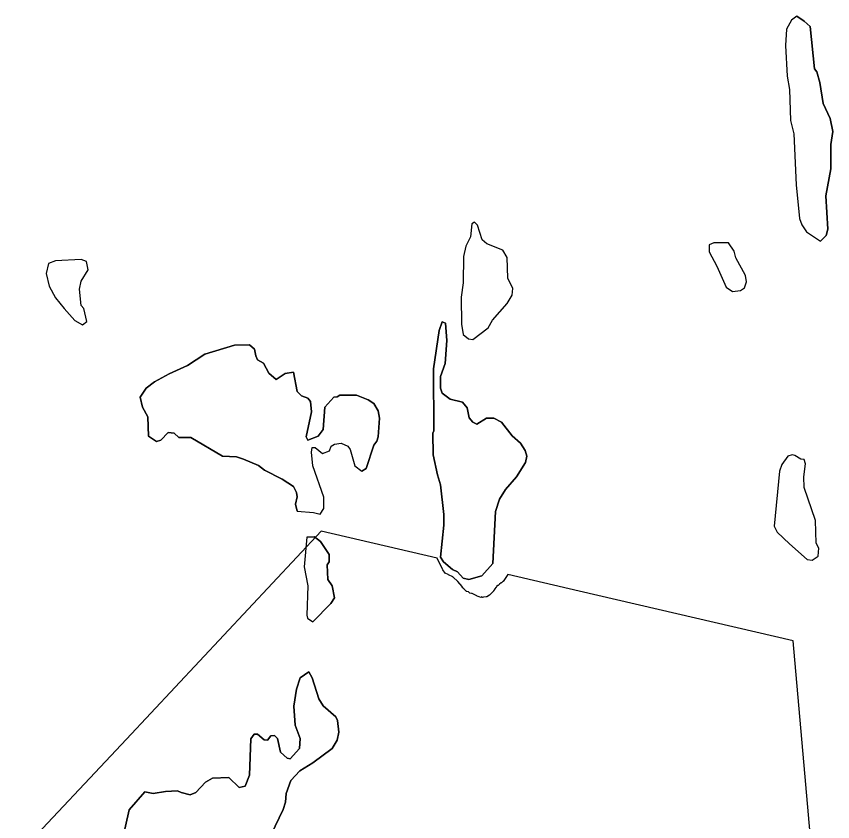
# Model space of a CAD drawing. Extents: x 642515 to 647219, y 6080136 to 6084356.
# Drawn here: x 645122.15 to 645141.13, y 6081074 to 6081092.74 of the extents above; entities that cross this region are included whole.
import ezdxf

# ---------------------------------------------------------------- set-up
doc = ezdxf.new("R2010")
doc.units = 0
doc.layers.add('Level 63', color=7, linetype='Continuous')

msp = doc.modelspace()

# ---------------------------------------------------------------- linework, layer by layer
at = {"layer": 'Level 63'}
for points in [[(645140.3, 6081092.74), (645140.17, 6081092.65), (645140.06, 6081092.44), (645140.03, 6081092.06), (645140.07, 6081091.35), (645140.13, 6081091.04), (645140.15, 6081090.32), (645140.23, 6081090.01), (645140.28, 6081088.82), (645140.36, 6081088.04), (645140.41, 6081087.89), (645140.52, 6081087.73), (645140.85, 6081087.51)], [(645140.85, 6081087.51), (645140.98, 6081087.64), (645141.02, 6081087.79), (645140.97, 6081088.56), (645141.09, 6081089.19), (645141.09, 6081089.76), (645141.13, 6081090.06), (645141.07, 6081090.36), (645140.91, 6081090.71), (645140.83, 6081091.2), (645140.76, 6081091.45), (645140.71, 6081091.52), (645140.61, 6081092.5), (645140.47, 6081092.63), (645140.3, 6081092.74), (645140.17, 6081092.65), (645140.06, 6081092.44), (645140.03, 6081092.06), (645140.07, 6081091.35), (645140.13, 6081091.04), (645140.15, 6081090.32), (645140.23, 6081090.01), (645140.28, 6081088.82), (645140.36, 6081088.04), (645140.41, 6081087.89), (645140.52, 6081087.73), (645140.85, 6081087.51)], [(645140.3, 6081092.74), (645140.47, 6081092.63), (645140.61, 6081092.5), (645140.71, 6081091.52), (645140.76, 6081091.45), (645140.83, 6081091.2), (645140.91, 6081090.71), (645141.07, 6081090.36), (645141.13, 6081090.06), (645141.09, 6081089.76), (645141.09, 6081089.19), (645140.97, 6081088.56), (645141.02, 6081087.79), (645140.98, 6081087.64), (645140.85, 6081087.51)], [(645132.8, 6081087.95), (645132.74, 6081087.91), (645132.71, 6081087.61), (645132.6, 6081087.39), (645132.55, 6081087.15), (645132.54, 6081086.54), (645132.49, 6081086.21), (645132.5, 6081085.58), (645132.54, 6081085.34), (645132.66, 6081085.24), (645132.76, 6081085.22), (645133.12, 6081085.49), (645133.22, 6081085.67), (645133.56, 6081086.06), (645133.68, 6081086.25), (645133.69, 6081086.41), (645133.58, 6081086.65), (645133.56, 6081087.13), (645133.46, 6081087.3), (645133.09, 6081087.45), (645132.98, 6081087.54), (645132.87, 6081087.88), (645132.8, 6081087.95)], [(645132.87, 6081087.88), (645132.8, 6081087.95), (645132.74, 6081087.91), (645132.71, 6081087.61), (645132.6, 6081087.39), (645132.55, 6081087.15), (645132.54, 6081086.54), (645132.49, 6081086.21), (645132.5, 6081085.58), (645132.54, 6081085.34), (645132.66, 6081085.24), (645132.76, 6081085.22), (645133.12, 6081085.49), (645133.22, 6081085.67), (645133.56, 6081086.06), (645133.68, 6081086.25), (645133.69, 6081086.41), (645133.58, 6081086.65), (645133.56, 6081087.13), (645133.46, 6081087.3), (645133.09, 6081087.45), (645132.98, 6081087.54), (645132.87, 6081087.88)], [(645138.71, 6081087.47), (645138.37, 6081087.47), (645138.26, 6081087.42), (645138.26, 6081087.26), (645138.44, 6081086.93), (645138.65, 6081086.44), (645138.8, 6081086.34), (645138.99, 6081086.36), (645139.08, 6081086.42), (645139.13, 6081086.56), (645139.1, 6081086.71), (645138.88, 6081087.12), (645138.84, 6081087.28), (645138.71, 6081087.47)], [(645138.84, 6081087.28), (645138.71, 6081087.47), (645138.37, 6081087.47), (645138.26, 6081087.42), (645138.26, 6081087.26), (645138.44, 6081086.93), (645138.65, 6081086.44), (645138.8, 6081086.34), (645138.99, 6081086.36), (645139.08, 6081086.42), (645139.13, 6081086.56), (645139.1, 6081086.71), (645138.88, 6081087.12), (645138.84, 6081087.28)], [(645123.78, 6081087.04), (645123.66, 6081087.08), (645123.06, 6081087.05), (645122.9, 6081086.99), (645122.84, 6081086.76), (645122.91, 6081086.46), (645123.06, 6081086.19), (645123.26, 6081085.94), (645123.51, 6081085.66), (645123.69, 6081085.56), (645123.79, 6081085.64), (645123.72, 6081085.94), (645123.66, 6081086.01), (645123.62, 6081086.39), (645123.66, 6081086.58), (645123.82, 6081086.84), (645123.78, 6081087.04)], [(645123.82, 6081086.84), (645123.78, 6081087.04), (645123.66, 6081087.08), (645123.06, 6081087.05), (645122.9, 6081086.99), (645122.84, 6081086.76), (645122.91, 6081086.46), (645123.06, 6081086.19), (645123.26, 6081085.94), (645123.51, 6081085.66), (645123.69, 6081085.56), (645123.79, 6081085.64), (645123.72, 6081085.94), (645123.66, 6081086.01), (645123.62, 6081086.39), (645123.66, 6081086.58), (645123.82, 6081086.84)], [(645132.09, 6081081.15), (645132.01, 6081081.84), (645131.94, 6081082.07), (645131.84, 6081082.54), (645131.83, 6081083.04), (645131.86, 6081083.1), (645131.85, 6081084.54), (645131.98, 6081085.43), (645132.05, 6081085.63), (645132.13, 6081085.6), (645132.16, 6081085.2), (645132.12, 6081084.66), (645132.01, 6081084.36), (645132.01, 6081084.09), (645132.05, 6081083.97), (645132.24, 6081083.83), (645132.52, 6081083.76), (645132.63, 6081083.63), (645132.68, 6081083.4), (645132.76, 6081083.3), (645132.86, 6081083.25), (645133.08, 6081083.39), (645133.25, 6081083.39), (645133.43, 6081083.3), (645133.68, 6081082.98), (645133.87, 6081082.81), (645133.98, 6081082.64), (645134.02, 6081082.51), (645133.99, 6081082.36), (645133.78, 6081082.03), (645133.52, 6081081.73), (645133.38, 6081081.51), (645133.29, 6081081.22), (645133.23, 6081080.01), (645132.97, 6081079.72), (645132.67, 6081079.64), (645132.54, 6081079.67), (645132.41, 6081079.82), (645132.29, 6081079.87), (645132.08, 6081080.05), (645132.01, 6081080.16), (645132.09, 6081080.9), (645132.09, 6081081.15)], [(645132.09, 6081081.15), (645132.09, 6081080.9), (645132.01, 6081080.16), (645132.08, 6081080.05), (645132.29, 6081079.87), (645132.41, 6081079.82), (645132.54, 6081079.67), (645132.67, 6081079.64), (645132.97, 6081079.72), (645133.23, 6081080.01), (645133.29, 6081081.22), (645133.38, 6081081.51), (645133.52, 6081081.73), (645133.78, 6081082.03), (645133.99, 6081082.36), (645134.02, 6081082.51), (645133.98, 6081082.64), (645133.87, 6081082.81), (645133.68, 6081082.98), (645133.43, 6081083.3), (645133.25, 6081083.39), (645133.08, 6081083.39), (645132.86, 6081083.25), (645132.76, 6081083.3), (645132.68, 6081083.4), (645132.63, 6081083.63), (645132.52, 6081083.76), (645132.24, 6081083.83), (645132.05, 6081083.97), (645132.01, 6081084.09), (645132.01, 6081084.36), (645132.12, 6081084.66), (645132.16, 6081085.2), (645132.13, 6081085.6), (645132.05, 6081085.63), (645131.98, 6081085.43), (645131.85, 6081084.54), (645131.86, 6081083.1), (645131.83, 6081083.04), (645131.84, 6081082.54), (645131.94, 6081082.07), (645132.01, 6081081.84), (645132.09, 6081081.15)], [(645128.68, 6081081.23), (645128.64, 6081081.39), (645128.68, 6081081.56), (645128.66, 6081081.66), (645128.59, 6081081.8), (645128.33, 6081081.97), (645127.92, 6081082.18), (645127.78, 6081082.29), (645127.43, 6081082.44), (645127.27, 6081082.49), (645126.94, 6081082.51), (645126.21, 6081082.94), (645125.93, 6081082.94), (645125.82, 6081083.04), (645125.68, 6081083.06), (645125.51, 6081082.88), (645125.41, 6081082.85), (645125.22, 6081082.97), (645125.21, 6081083.42), (645125.08, 6081083.65), (645125.03, 6081083.88), (645125.17, 6081084.09), (645125.36, 6081084.24), (645125.7, 6081084.42), (645126.13, 6081084.62), (645126.53, 6081084.88), (645127.22, 6081085.09), (645127.57, 6081085.1), (645127.69, 6081085), (645127.72, 6081084.84), (645127.76, 6081084.75), (645127.9, 6081084.67), (645128.02, 6081084.44), (645128.19, 6081084.29), (645128.4, 6081084.43), (645128.59, 6081084.46), (645128.68, 6081084.01), (645128.78, 6081083.91), (645128.93, 6081083.86), (645128.99, 6081083.78), (645129.01, 6081083.54), (645128.89, 6081082.96), (645128.93, 6081082.88), (645129.17, 6081082.97), (645129.28, 6081083.13), (645129.32, 6081083.65), (645129.53, 6081083.88), (645129.61, 6081083.89), (645129.67, 6081083.93), (645130.06, 6081083.93), (645130.33, 6081083.82), (645130.46, 6081083.73), (645130.56, 6081083.56), (645130.59, 6081083.39), (645130.56, 6081082.96), (645130.53, 6081082.86), (645130.46, 6081082.76), (645130.28, 6081082.22), (645130.18, 6081082.16)], [(645130.02, 6081082.28), (645130.18, 6081082.16), (645130.28, 6081082.22), (645130.46, 6081082.76), (645130.53, 6081082.86), (645130.56, 6081082.96), (645130.59, 6081083.39), (645130.56, 6081083.56), (645130.46, 6081083.73), (645130.33, 6081083.82), (645130.06, 6081083.93), (645129.67, 6081083.93), (645129.61, 6081083.89), (645129.53, 6081083.88), (645129.32, 6081083.65), (645129.28, 6081083.13), (645129.17, 6081082.97), (645128.93, 6081082.88), (645128.89, 6081082.96), (645129.01, 6081083.54), (645128.99, 6081083.78), (645128.93, 6081083.86), (645128.78, 6081083.91), (645128.68, 6081084.01), (645128.59, 6081084.46), (645128.4, 6081084.43), (645128.19, 6081084.29), (645128.02, 6081084.44), (645127.9, 6081084.67), (645127.76, 6081084.75), (645127.72, 6081084.84), (645127.69, 6081085), (645127.57, 6081085.1), (645127.22, 6081085.09), (645126.53, 6081084.88), (645126.13, 6081084.62), (645125.7, 6081084.42), (645125.36, 6081084.24), (645125.17, 6081084.09), (645125.03, 6081083.88), (645125.08, 6081083.65), (645125.21, 6081083.42), (645125.22, 6081082.97), (645125.41, 6081082.85), (645125.51, 6081082.88), (645125.68, 6081083.06), (645125.82, 6081083.04), (645125.93, 6081082.94), (645126.21, 6081082.94), (645126.94, 6081082.51), (645127.27, 6081082.49), (645127.43, 6081082.44), (645127.78, 6081082.29), (645127.92, 6081082.18), (645128.33, 6081081.97), (645128.59, 6081081.8), (645128.66, 6081081.66), (645128.68, 6081081.56), (645128.64, 6081081.39), (645128.68, 6081081.23), (645129.06, 6081081.2), (645129.21, 6081081.16), (645129.3, 6081081.29), (645129.3, 6081081.55), (645129.04, 6081082.28), (645129.01, 6081082.6), (645129.03, 6081082.71), (645129.1, 6081082.71), (645129.27, 6081082.57), (645129.43, 6081082.63), (645129.47, 6081082.74), (645129.55, 6081082.79), (645129.7, 6081082.81), (645129.86, 6081082.74), (645129.91, 6081082.66), (645130.02, 6081082.28)], [(645128.68, 6081081.23), (645129.06, 6081081.2), (645129.21, 6081081.16), (645129.3, 6081081.29), (645129.3, 6081081.55), (645129.04, 6081082.28), (645129.01, 6081082.6), (645129.03, 6081082.71), (645129.1, 6081082.71), (645129.27, 6081082.57), (645129.43, 6081082.63), (645129.47, 6081082.74), (645129.55, 6081082.79), (645129.7, 6081082.81), (645129.86, 6081082.74), (645129.91, 6081082.66), (645130.02, 6081082.28), (645130.18, 6081082.16)], [(645140.25, 6081082.52), (645140.19, 6081082.54), (645140.09, 6081082.51), (645139.95, 6081082.31), (645139.89, 6081082.16), (645139.77, 6081080.88), (645139.84, 6081080.74), (645140.13, 6081080.47), (645140.54, 6081080.1), (645140.65, 6081080.09), (645140.79, 6081080.18), (645140.81, 6081080.37), (645140.75, 6081080.48), (645140.73, 6081081.01), (645140.47, 6081081.78), (645140.46, 6081082.03), (645140.5, 6081082.33), (645140.47, 6081082.43), (645140.39, 6081082.44), (645140.25, 6081082.52)], [(645140.39, 6081082.44), (645140.25, 6081082.52), (645140.19, 6081082.54), (645140.09, 6081082.51), (645139.95, 6081082.31), (645139.89, 6081082.16), (645139.77, 6081080.88), (645139.84, 6081080.74), (645140.13, 6081080.47), (645140.54, 6081080.1), (645140.65, 6081080.09), (645140.79, 6081080.18), (645140.81, 6081080.37), (645140.75, 6081080.48), (645140.73, 6081081.01), (645140.47, 6081081.78), (645140.46, 6081082.03), (645140.5, 6081082.33), (645140.47, 6081082.43), (645140.39, 6081082.44)], [(645129.235, 6081080.765), (645124.707, 6081075.926)], [(645131.937, 6081080.136), (645129.235, 6081080.765)], [(645128.92, 6081078.74), (645129.04, 6081078.65), (645129.46, 6081079.08), (645129.55, 6081079.21), (645129.49, 6081079.49), (645129.39, 6081079.64), (645129.38, 6081079.98), (645129.42, 6081080.05), (645129.42, 6081080.22), (645129.22, 6081080.52), (645129.08, 6081080.63), (645128.9, 6081080.62), (645128.84, 6081079.93), (645128.93, 6081079.49), (645128.9, 6081078.81), (645128.92, 6081078.74)], [(645128.9, 6081080.62), (645128.84, 6081079.93), (645128.93, 6081079.49), (645128.9, 6081078.81), (645128.92, 6081078.74), (645129.04, 6081078.65)], [(645128.9, 6081080.62), (645129.08, 6081080.63), (645129.22, 6081080.52), (645129.42, 6081080.22), (645129.42, 6081080.05), (645129.38, 6081079.98), (645129.39, 6081079.64), (645129.49, 6081079.49), (645129.55, 6081079.21), (645129.46, 6081079.08), (645129.04, 6081078.65)], [(645133.581, 6081079.753), (645133.472, 6081079.589), (645133.461, 6081079.594), (645133.43, 6081079.563), (645133.426, 6081079.56), (645133.387, 6081079.532), (645133.378, 6081079.523), (645133.35, 6081079.501), (645133.347, 6081079.499), (645133.317, 6081079.479), (645133.31, 6081079.467), (645133.307, 6081079.462), (645133.271, 6081079.414), (645133.266, 6081079.407), (645133.246, 6081079.376), (645133.241, 6081079.37), (645133.218, 6081079.342), (645133.206, 6081079.33), (645133.198, 6081079.321), (645133.148, 6081079.271), (645133.086, 6081079.233), (645133.074, 6081079.232), (645133.015, 6081079.224), (645132.99, 6081079.217), (645132.969, 6081079.233), (645132.947, 6081079.223), (645132.913, 6081079.232), (645132.912, 6081079.232), (645132.863, 6081079.25), (645132.853, 6081079.255), (645132.746, 6081079.312), (645132.73, 6081079.315), (645132.696, 6081079.324), (645132.689, 6081079.328), (645132.659, 6081079.348), (645132.622, 6081079.36), (645132.619, 6081079.362), (645132.6, 6081079.376), (645132.599, 6081079.377), (645132.559, 6081079.416), (645132.552, 6081079.421), (645132.513, 6081079.449), (645132.522, 6081079.465), (645132.515, 6081079.474), (645132.413, 6081079.591), (645132.412, 6081079.592), (645132.307, 6081079.689), (645132.301, 6081079.696), (645132.295, 6081079.699), (645132.196, 6081079.75), (645132.188, 6081079.753), (645132.118, 6081079.784), (645132.118, 6081079.785), (645132.065, 6081079.867), (645132.056, 6081079.876), (645131.937, 6081080.136)], [(645135.237, 6081079.367), (645133.581, 6081079.753)], [(645140.212, 6081078.209), (645135.237, 6081079.367)], [(645140.506, 6081074.871), (645140.212, 6081078.209)], [(645124.6, 6081073.52), (645124.77, 6081074.28), (645125.14, 6081074.7), (645125.33, 6081074.66), (645125.62, 6081074.71), (645125.9, 6081074.72), (645125.98, 6081074.68), (645126.19, 6081074.63), (645126.32, 6081074.68), (645126.55, 6081074.92), (645126.71, 6081075.02), (645127.09, 6081075.03), (645127.33, 6081074.8), (645127.47, 6081074.83), (645127.57, 6081075.09), (645127.6, 6081075.93), (645127.68, 6081076.04), (645127.76, 6081076.04), (645127.91, 6081075.91), (645127.99, 6081075.9), (645128.07, 6081076), (645128.15, 6081076.01), (645128.22, 6081075.94), (645128.29, 6081075.62), (645128.45, 6081075.48), (645128.52, 6081075.47), (645128.73, 6081075.71), (645128.75, 6081075.94), (645128.63, 6081076.25), (645128.6, 6081076.69), (645128.66, 6081077.09), (645128.75, 6081077.35), (645128.95, 6081077.49), (645129.03, 6081077.35)], [(645127.7, 6081072.93), (645128.35, 6081074.29), (645128.41, 6081074.46), (645128.42, 6081074.66), (645128.53, 6081074.96), (645128.74, 6081075.19), (645129.04, 6081075.37), (645129.49, 6081075.71), (645129.61, 6081075.9), (645129.65, 6081076.09), (645129.62, 6081076.36), (645129.58, 6081076.44), (645129.28, 6081076.7), (645129.18, 6081076.86), (645129.03, 6081077.35), (645128.95, 6081077.49), (645128.75, 6081077.35), (645128.66, 6081077.09), (645128.6, 6081076.69)], [(645129.03, 6081077.35), (645129.18, 6081076.86), (645129.28, 6081076.7), (645129.58, 6081076.44), (645129.62, 6081076.36), (645129.65, 6081076.09), (645129.61, 6081075.9), (645129.49, 6081075.71), (645129.04, 6081075.37), (645128.74, 6081075.19), (645128.53, 6081074.96), (645128.42, 6081074.66), (645128.41, 6081074.46), (645128.35, 6081074.29), (645127.7, 6081072.93)], [(645128.6, 6081076.69), (645128.63, 6081076.25), (645128.75, 6081075.94), (645128.73, 6081075.71), (645128.52, 6081075.47), (645128.45, 6081075.48), (645128.29, 6081075.62), (645128.22, 6081075.94), (645128.15, 6081076.01), (645128.07, 6081076), (645127.99, 6081075.9), (645127.91, 6081075.91), (645127.76, 6081076.04), (645127.68, 6081076.04), (645127.6, 6081075.93), (645127.57, 6081075.09), (645127.47, 6081074.83), (645127.33, 6081074.8), (645127.09, 6081075.03), (645126.71, 6081075.02), (645126.55, 6081074.92), (645126.32, 6081074.68), (645126.19, 6081074.63), (645125.98, 6081074.68), (645125.9, 6081074.72), (645125.62, 6081074.71), (645125.33, 6081074.66), (645125.14, 6081074.7), (645124.77, 6081074.28), (645124.6, 6081073.52)], [(645124.707, 6081075.926), (645122.149, 6081073.193)], [(645140.779, 6081071.783), (645140.506, 6081074.871)]]:
    msp.add_lwpolyline(points, dxfattribs=at)

doc.saveas('drawing.dxf')
